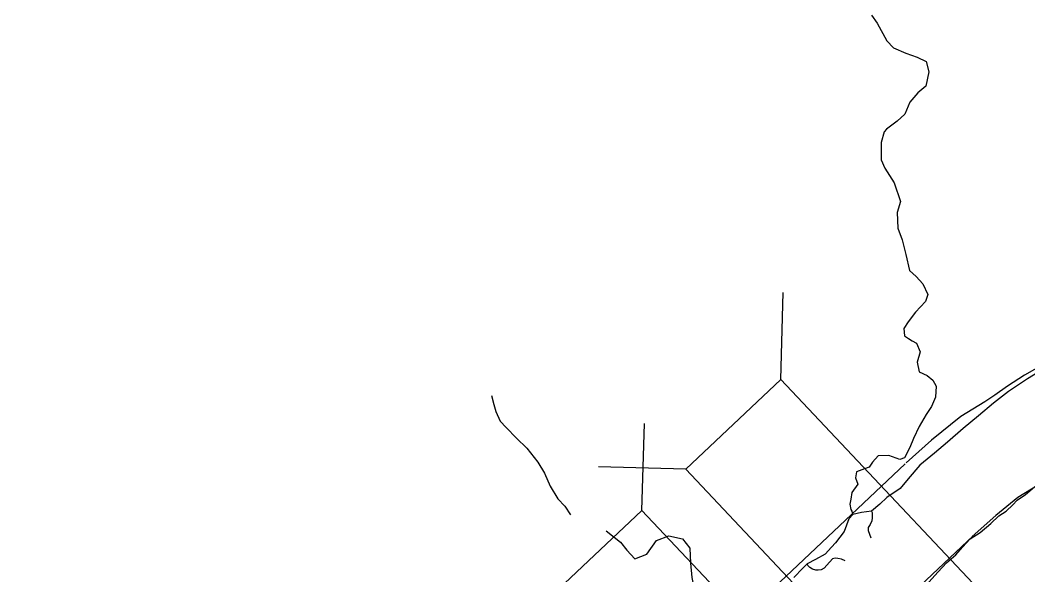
# Model space of a CAD drawing. Extents: x -492261 to -432772, y 1441225 to 1452922.
# Drawn here: x -459293.9 to -459217.6, y 1452315.2 to 1452357.2 of the extents above; entities that cross this region are included whole.
import ezdxf

# ---------------------------------------------------------------- set-up
doc = ezdxf.new("R2010")
doc.units = 0
doc.layers.add('Default', color=7, linetype='Continuous')

msp = doc.modelspace()

# ---------------------------------------------------------------- linework, layer by layer
at = {"layer": 'Default'}
for p, q in [((-459236.276, 1452329.981), (-459236.084, 1452336.578)), ((-459246.791, 1452320.063), (-459246.598, 1452326.661)), ((-459243.478, 1452323.188), (-459250.076, 1452323.381))]:
    msp.add_line(p, q, dxfattribs=at)
for points in [[(-459229.399, 1452357.552), (-459228.98, 1452356.951), (-459228.239, 1452355.609), (-459227.748, 1452355.098), (-459226.81, 1452354.676), (-459225.952, 1452354.389), (-459225.254, 1452354.06), (-459225.055, 1452353.277), (-459225.296, 1452352.192), (-459225.906, 1452351.697), (-459226.496, 1452350.99), (-459226.88, 1452350.076), (-459227.451, 1452349.544), (-459228.269, 1452348.943), (-459228.438, 1452348.737), (-459228.675, 1452347.915), (-459228.684, 1452346.612), (-459228.39, 1452345.982), (-459227.693, 1452344.864), (-459227.199, 1452343.451), (-459227.461, 1452342.628), (-459227.424, 1452341.439), (-459227.096, 1452340.547), (-459226.812, 1452339.441), (-459226.525, 1452338.235), (-459226.036, 1452337.786), (-459225.519, 1452337.239), (-459225.131, 1452336.411), (-459225.327, 1452335.879), (-459226.077, 1452335.079), (-459226.63, 1452334.36), (-459226.964, 1452333.849), (-459226.896, 1452333.3), (-459226.615, 1452333.083), (-459226.322, 1452332.917), (-459226.004, 1452332.726), (-459225.721, 1452332.071), (-459225.947, 1452331.3), (-459225.8, 1452330.577), (-459225.191, 1452330.283), (-459224.755, 1452329.946), (-459224.504, 1452329.477), (-459224.553, 1452328.649), (-459224.868, 1452327.938), (-459225.274, 1452327.324), (-459225.784, 1452326.431), (-459226.218, 1452325.528), (-459226.497, 1452324.843), (-459226.909, 1452324.053), (-459227.255, 1452323.917), (-459228.102, 1452324.23), (-459228.901, 1452324.205), (-459229.336, 1452323.728), (-459229.587, 1452323.344)], [(-459197.638, 1452338.441), (-459208.608, 1452334.271), (-459212.312, 1452332.824), (-459214.141, 1452332.081), (-459216.177, 1452331.238), (-459217.822, 1452330.317), (-459219.118, 1452329.476), (-459220.078, 1452328.789), (-459220.826, 1452328.294), (-459222.653, 1452327.195), (-459224.874, 1452325.39), (-459226.785, 1452323.673)], [(-459216.143, 1452330.919), (-459217.591, 1452330.048), (-459219.023, 1452329.076), (-459220.158, 1452328.189), (-459221.315, 1452327.239), (-459222.472, 1452326.264), (-459223.653, 1452325.25), (-459224.627, 1452324.418), (-459225.735, 1452323.507), (-459226.641, 1452322.476), (-459227.242, 1452321.731), (-459228.234, 1452321.061), (-459228.768, 1452320.556), (-459229.414, 1452320.023), (-459230.16, 1452319.924), (-459230.818, 1452319.766), (-459231.12, 1452319.431), (-459231.477, 1452318.468), (-459232.125, 1452317.609), (-459232.428, 1452317.298), (-459232.912, 1452316.77), (-459233.636, 1452316.359), (-459234.276, 1452316.026), (-459234.615, 1452315.702), (-459235.281, 1452314.993)], [(-459198.313, 1452330.161), (-459205.911, 1452327.273), (-459209.536, 1452325.856), (-459211.296, 1452325.142), (-459212.899, 1452324.478), (-459213.945, 1452323.892), (-459214.892, 1452323.278), (-459215.825, 1452322.61), (-459216.822, 1452321.951), (-459218.333, 1452321.042), (-459219.999, 1452319.687), (-459221.773, 1452318.093)], [(-459258.178, 1452328.776), (-459258.019, 1452328.08), (-459257.853, 1452327.571), (-459257.518, 1452326.842), (-459257.065, 1452326.343), (-459256.303, 1452325.539), (-459255.504, 1452324.775), (-459254.684, 1452323.723), (-459254.184, 1452322.886), (-459253.753, 1452321.91), (-459253.161, 1452320.951), (-459252.644, 1452320.391), (-459252.207, 1452319.734)], [(-459226.852, 1452323.611), (-459248.072, 1452303.597), (-459274.233, 1452279.959), (-459300.843, 1452255.178), (-459324.123, 1452234.249), (-459334.966, 1452224.74), (-459339.178, 1452220.722), (-459342.089, 1452218.162), (-459344.419, 1452216.641), (-459347.562, 1452215.217), (-459351.068, 1452213.62), (-459355.03, 1452212.272), (-459362.034, 1452210.587), (-459385.935, 1452204.007), (-459423.021, 1452192.768)], [(-459229.587, 1452323.344), (-459229.945, 1452323.22), (-459230.538, 1452322.989), (-459230.611, 1452322.548), (-459230.434, 1452322.053), (-459230.889, 1452321.425), (-459230.961, 1452320.934), (-459231.049, 1452320.543), (-459230.962, 1452320.145), (-459230.895, 1452320.009), (-459230.818, 1452319.766)], [(-459225.07, 1452314.638), (-459224.345, 1452315.437), (-459223.728, 1452316.095), (-459223.022, 1452316.705), (-459222.503, 1452317.298), (-459221.935, 1452317.929), (-459221.187, 1452318.391), (-459220.372, 1452319.093), (-459219.765, 1452319.675), (-459219.214, 1452320.018), (-459218.691, 1452320.485), (-459218.377, 1452320.846), (-459217.753, 1452321.278), (-459217.071, 1452321.851)], [(-459229.414, 1452320.023), (-459229.368, 1452319.923), (-459229.353, 1452319.709), (-459229.353, 1452319.509), (-459229.39, 1452319.295), (-459229.507, 1452319.017), (-459229.65, 1452318.788), (-459229.655, 1452318.549), (-459229.451, 1452317.994)], [(-459221.706, 1452318.155), (-459242.984, 1452298.086), (-459269.163, 1452274.432), (-459295.78, 1452249.645), (-459319.143, 1452228.64), (-459329.903, 1452219.205), (-459334.111, 1452215.19), (-459337.54, 1452212.176), (-459340.801, 1452210.046), (-459344.461, 1452208.389), (-459348.299, 1452206.64), (-459352.94, 1452205.061), (-459360.161, 1452203.323), (-459383.851, 1452196.802), (-459420.846, 1452185.59)], [(-459249.502, 1452318.521), (-459248.411, 1452317.678), (-459247.93, 1452317.066), (-459247.335, 1452316.421), (-459246.434, 1452316.774), (-459245.69, 1452317.787), (-459244.752, 1452318.154), (-459243.708, 1452317.936), (-459243.173, 1452317.213), (-459243.126, 1452316.087), (-459243.005, 1452315.001), (-459242.868, 1452314.216), (-459242.784, 1452313.53), (-459242.239, 1452313.271), (-459241.652, 1452312.901), (-459241.347, 1452312.321), (-459241.088, 1452311.628), (-459241.339, 1452310.856), (-459241.448, 1452310.339), (-459241.449, 1452309.615)], [(-459231.402, 1452316.248), (-459231.685, 1452316.374), (-459231.952, 1452316.437), (-459232.156, 1452316.453), (-459232.351, 1452316.411), (-459232.785, 1452315.922), (-459232.998, 1452315.703), (-459233.215, 1452315.567), (-459233.44, 1452315.54), (-459233.63, 1452315.549), (-459233.883, 1452315.639), (-459234.072, 1452315.757), (-459234.226, 1452315.91), (-459234.276, 1452316.026)]]:
    msp.add_lwpolyline(points, dxfattribs=at)
for points in [[(-459243.478, 1452323.188), (-459223.1, 1452301.582), (-459215.898, 1452308.375), (-459236.276, 1452329.981)], [(-459226.413, 1452298.458), (-459246.791, 1452320.063), (-459253.993, 1452313.271), (-459233.615, 1452291.665)]]:
    msp.add_lwpolyline(points, close=True, dxfattribs=at)

doc.saveas('drawing.dxf')
